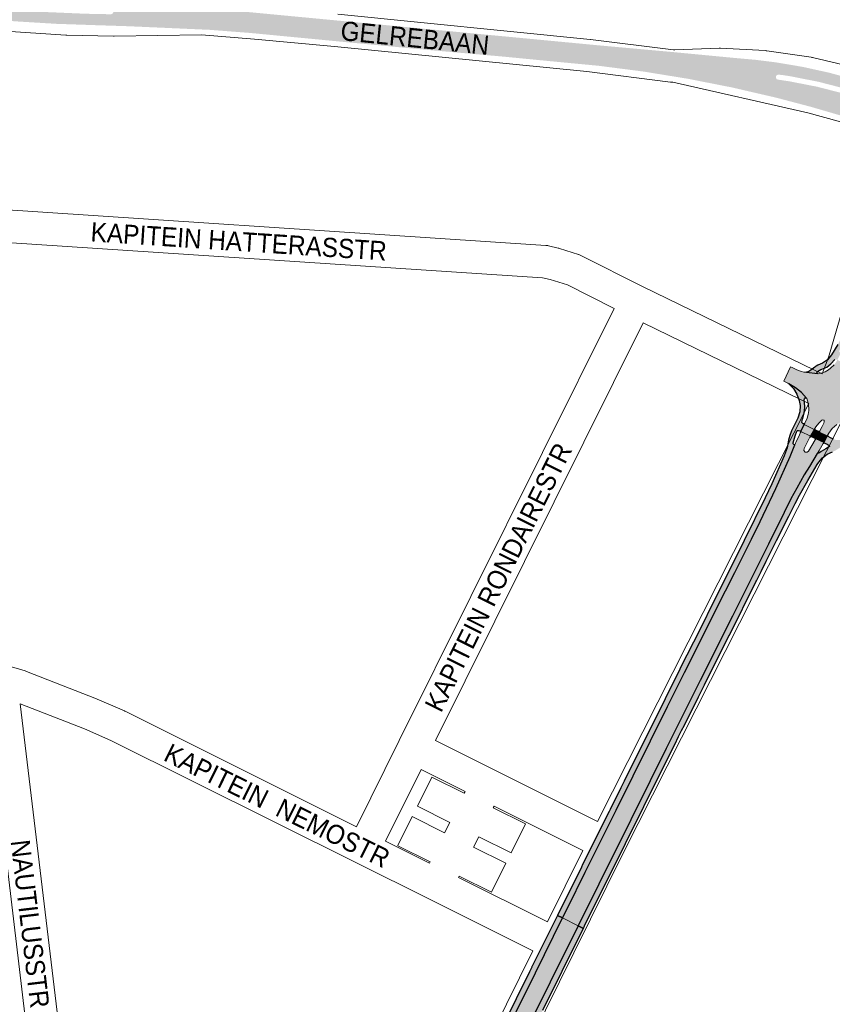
# Paper-space layout 'Layout1' of a CAD drawing. Header units: metres. Extents: x 123097 to 144122, y 392739 to 407589.
# Tile 358 of 510: x 135697 to 136023, y 397562 to 397957. Entities that reach past the tile are written whole.
import ezdxf
from ezdxf.enums import TextEntityAlignment as Align

# ---------------------------------------------------------------- set-up
doc = ezdxf.new("R2010")
doc.units = ezdxf.units.M
doc.header["$MEASUREMENT"] = 0
for name, color, linetype, lineweight in [('gs-anno-wegen algemeen tekst', 7, 'Continuous', 0), ('gs-knt-aanvullende hoofdweg', 7, 'Continuous', 0), ('gs-knt-wegen algemeen', 7, 'Continuous', 0), ('ir-ARC-asfalt-hoofdwegen-te inspecteren', 5, 'Continuous', 0), ('ir-ARC-fietspaden naastliggend- te inspecteren', 1, 'Continuous', 0)]:
    doc.layers.add(name, color=color, linetype=linetype, lineweight=lineweight)
doc.styles.add('Style-Arial', font='arial.ttf')

psp = doc.layouts.get("Layout1")

# ---------------------------------------------------------------- hatches: boundary and pattern name
at = {"layer": 'ir-ARC-asfalt-hoofdwegen-te inspecteren', "linetype": 'Continuous', "lineweight": 13}
h = psp.add_hatch(color=5, dxfattribs=at)
h.paths.add_polyline_path([(136054.614, 397890.637), (136055.792, 397893.794), (136056.242, 397897.133), (136055.942, 397900.49), (136054.907, 397903.696), (136053.188, 397906.594), (136050.87, 397909.04), (136048.069, 397910.913), (136047.865, 397911.002), (136046.472, 397911.661), (136046.02, 397911.842), (136040.886, 397913.9), (136027.362, 397918.221), (136013.731, 397922.189), (136000, 397925.799), (135982.38, 397929.879), (135964.635, 397933.371), (135946.783, 397936.273), (135928.845, 397938.58), (135910.84, 397940.291), (135890.605, 397942.263), (135858.332, 397945.128), (135803.109, 397950.403), (135788.792, 397951.778), (135772.646, 397953.015), (135740.277, 397954.45), (135727.536, 397954.861), (135711.142, 397955.423), (135694.769, 397956.419), (135678.428, 397957.848), (135671.016, 397958.649), (135666.679, 397959.074), (135667.017, 397963.575), (135689.119, 397961.467), (135706.1, 397960.184), (135723.115, 397959.46), (135733.131, 397959.259), (135733.846, 397959.54), (135734.164, 397960.24), (135733.905, 397960.963), (135733.215, 397961.302), (135667.365, 397967.46), (135667.749, 397971.475), (135672.061, 397971.055), (135678.564, 397970.486), (135718.869, 397966.691), (135733.988, 397965.297), (135734.183, 397965.278), (135818.495, 397957.268), (135919.955, 397947.628), (135928.938, 397946.774), (135959.199, 397944.034), (135983.999, 397941.667), (135992.015, 397940.958), (136000, 397939.957), (136010.766, 397938.135), (136021.429, 397935.784), (136031.963, 397932.908), (136042.342, 397929.515), (136052.106, 397925.481), (136052.207, 397925.764), (136052.996, 397925.439), (136053.631, 397925.178), (136056.742, 397924.072), (136060.019, 397923.663), (136063.306, 397923.97), (136066.45, 397924.98), (136069.302, 397926.645), (136071.727, 397928.886), (136073.612, 397931.597), (136076.19, 397936.26), (136080.723, 397944.045), (136086.09, 397952.47), (136091.939, 397960.567), (136098.25, 397968.31), (136100.75, 397970.69), (136103.87, 397973.18), (136106.16, 397975.14), (136108.36, 397977.24), (136110.49, 397979.9), (136106.076, 397973.319), (136101.491, 397966.96), (136096.672, 397960.564), (136091.799, 397954.065), (136087.356, 397947.344), (136083.225, 397940.472), (136079.436, 397933.924), (136070.283, 397918.079), (136066.219, 397910.865)])
h.paths.add_polyline_path([(136064.193, 397912.744), (136063.425, 397912.826), (136060.756, 397914.277), (136059.181, 397915.081), (136048.875, 397919.787), (136038.309, 397923.879), (136027.522, 397927.342), (136016.549, 397930.164), (136005.429, 397932.336), (136000.776, 397933.031), (136000.315, 397933.218), (136000, 397933.603), (136000, 397934.455), (136000.427, 397934.912), (136001.042, 397935.028), (136003.04, 397934.805), (136005.817, 397934.364), (136017.063, 397932.156), (136028.162, 397929.295), (136039.073, 397925.789), (136049.762, 397921.652), (136060.19, 397916.897), (136062.668, 397915.602), (136064.486, 397914.611), (136064.925, 397913.976), (136064.805, 397913.213)], flags=16)
for points in [[(136016.705, 397815.052), (136012.189, 397815.613), (136011.198, 397815.603), (136010.236, 397815.845), (136008.379, 397816.599), (136006.553, 397817.432), (136005.824, 397817.798), (136003.126, 397812.059), (136004.494, 397811.353), (136004.769, 397811.156), (136005.122, 397810.884), (136007.778, 397809.377), (136010.171, 397807.481), (136012.244, 397805.239), (136012.387, 397805.057), (136012.971, 397803.182), (136013.141, 397801.225), (136013.142, 397800.207), (136012.939, 397798.644), (136012.457, 397797.144), (136011.588, 397795.162), (136011.364, 397794.682), (136015.363, 397792.636), (136015.608, 397793.073), (136016.021, 397793.749), (136017.142, 397795.14), (136018.438, 397796.368), (136018.806, 397796.488), (136019.153, 397796.316), (136019.267, 397796.199), (136019.392, 397795.697), (136019.228, 397795.212), (136018.585, 397793.792), (136017.637, 397792.016), (136017.601, 397791.948), (136017.409, 397791.587), (136020.549, 397790.027), (136020.773, 397790.454), (136020.789, 397790.484), (136021.187, 397791.179), (136022.594, 397793.052), (136024.355, 397794.595), (136026.206, 397795.716), (136028.25, 397796.424), (136030.398, 397796.686), (136031.218, 397796.697), (136034.886, 397804.079), (136033.584, 397804.978), (136032.707, 397806.294), (136032.377, 397807.841), (136032.641, 397809.4), (136033.361, 397811.251), (136033.863, 397811.056), (136033.949, 397813.116), (136034.409, 397815.126), (136034.573, 397815.61), (136030.118, 397817.878), (136029.828, 397817.42), (136028.588, 397815.576), (136027, 397814.023), (136026.537, 397813.931), (136026.353, 397814.349), (136026.8, 397816.507), (136027.629, 397818.548), (136027.832, 397818.974), (136024.647, 397820.565), (136024.441, 397820.151), (136023.322, 397818.517), (136021.866, 397817.176), (136021.044, 397816.576), (136019.685, 397815.792), (136018.202, 397815.28), (136017.786, 397815.161), (136017.04, 397815.01)], [(136018.951, 397786.981), (136019.172, 397787.401), (136015.994, 397788.928), (136015.758, 397788.485), (136013.078, 397783.949), (136012.471, 397783.491), (136011.717, 397783.58), (136011.233, 397784.166), (136011.288, 397784.924), (136013.64, 397789.558), (136013.871, 397789.971), (136010.033, 397791.835), (136009.822, 397791.382), (136008.978, 397789.571), (136008.281, 397788.028), (136007.616, 397786.474), (136005.655, 397781.768), (135999.988, 397768.925), (135993.621, 397755.746), (135990.129, 397748.603), (135983.43, 397735.25), (135976.05, 397720.457), (135969.944, 397708.291), (135963.326, 397695.029), (135956.502, 397681.423), (135935.826, 397639.845), (135923.478, 397614.944), (135916.312, 397600.494), (135914.366, 397596.575), (135920.628, 397593.445), (135928.936, 397610.165), (135941.764, 397636.031), (135949.555, 397651.679), (135955.983, 397664.626), (135965.481, 397683.615), (135969.606, 397691.893), (135982.567, 397717.758), (135996.938, 397746.533), (136003.255, 397759.267), (136006.022, 397764.729), (136008.359, 397769.087), (136009.845, 397771.729), (136011.348, 397774.366), (136013.436, 397777.805), (136016.587, 397782.93), (136016.708, 397783.127), (136017.327, 397784.211)], [(135903.44, 397574.569), (135883.967, 397535.311), (135877.516, 397522.393), (135871.067, 397509.439), (135864.609, 397496.506), (135858.169, 397483.581), (135844.33, 397455.915), (135837.164, 397441.565), (135829.818, 397426.893), (135828.866, 397424.999), (135835.175, 397421.845), (135836.432, 397424.353), (135843.337, 397438.202), (135853.697, 397458.909), (135857.398, 397466.364), (135864.358, 397480.2), (135870.834, 397493.134), (135877.286, 397506.087), (135883.685, 397519.036), (135890.134, 397531.997), (135896.564, 397544.951), (135903.013, 397557.887), (135909.395, 397570.841), (135920.628, 397593.445), (135914.366, 397596.575)]]:
    psp.add_hatch(color=5, dxfattribs=at).paths.add_polyline_path(points, flags=0)
at = {"layer": 'ir-ARC-fietspaden naastliggend- te inspecteren', "linetype": 'Continuous', "lineweight": 30}
for points in [[(136024.647, 397820.565), (136026.022, 397823.323), (136026.236, 397823.752), (136025.835, 397823.491), (136025.406, 397823.703), (136025.37, 397824.18), (136026.062, 397825.598), (136026.335, 397825.861), (136026.714, 397825.845), (136026.957, 397825.581), (136026.95, 397825.223), (136029.108, 397829.72), (136031.227, 397835.109), (136034.03, 397842.965), (136037.362, 397852.545), (136040.384, 397860.09), (136042.805, 397865.647), (136045.425, 397871.171), (136048.315, 397876.65), (136051.197, 397881.83), (136053.293, 397885.448), (136052.023, 397886.192), (136047.18, 397877.869), (136043.721, 397871.235), (136040.558, 397864.455), (136038.159, 397858.963), (136035.986, 397853.377), (136032.243, 397842.747), (136030.577, 397838.591), (136028.528, 397834.016), (136026.411, 397829.735), (136024.829, 397826.775), (136022.279, 397822.571), (136020.735, 397820.638), (136018.682, 397819.258), (136016.841, 397818.439), (136016.167, 397818.086), (136015.863, 397817.878), (136015.588, 397817.644), (136014.005, 397816.367), (136013.146, 397815.873), (136012.189, 397815.613), (136016.705, 397815.052), (136016.443, 397815.459), (136016.662, 397815.89), (136018.048, 397816.652), (136018.423, 397816.811), (136020.354, 397817.657), (136022.03, 397818.936), (136023.64, 397820.688), (136024.054, 397820.835), (136024.419, 397820.59), (136024.441, 397820.151)], [(135999.988, 397768.925), (136005.655, 397781.768), (136007.616, 397786.474), (136007.154, 397786.603), (136006.873, 397786.843), (136006.837, 397787.21), (136007.745, 397790.108), (136008.419, 397791.973), (136008.689, 397792.259), (136009.082, 397792.275), (136009.582, 397792.054), (136009.824, 397791.762), (136009.822, 397791.382), (136010.033, 397791.835), (136011.364, 397794.682), (136011.588, 397795.162), (136011.307, 397794.906), (136010.926, 397794.906), (136010.414, 397795.486), (136010.444, 397796.259), (136010.536, 397796.46), (136010.739, 397796.976), (136011.361, 397799.171), (136011.576, 397801.442), (136011.376, 397803.714), (136011.312, 397804.508), (136011.396, 397804.963), (136011.707, 397805.305), (136012.244, 397805.239), (136010.171, 397807.481), (136007.778, 397809.377), (136005.122, 397810.884), (136006.968, 397809.004), (136008.384, 397806.782), (136009.309, 397804.314), (136009.667, 397802.263), (136009.524, 397799.68), (136008.74, 397797.214), (136006.199, 397792.018), (136005.498, 397790.185), (136005.047, 397788.276), (136004.496, 397785.318), (136003.282, 397782.003), (135998.347, 397770.816), (135995.699, 397765.218), (135987.232, 397748.08), (135983.45, 397740.492), (135975.15, 397723.944), (135969.403, 397712.272), (135961.735, 397697.061), (135961.102, 397695.804), (135956.122, 397685.78), (135955.483, 397684.52), (135939.069, 397651.515), (135937.758, 397648.867), (135933.414, 397640.108), (135933.007, 397639.328), (135922.416, 397618.003), (135921.902, 397616.935), (135912.307, 397597.605), (135914.366, 397596.575), (135916.312, 397600.494), (135923.478, 397614.944), (135935.826, 397639.845), (135956.502, 397681.423), (135963.326, 397695.029), (135969.944, 397708.291), (135976.05, 397720.457), (135983.43, 397735.25), (135990.129, 397748.603), (135993.621, 397755.746)], [(136031.171, 397790.648), (136033.159, 397794.922), (136033.594, 397795.843), (136033.854, 397796.091), (136034.213, 397796.098), (136033.794, 397796.246), (136031.218, 397796.697), (136030.398, 397796.686), (136030.821, 397796.463), (136030.865, 397795.987), (136030.453, 397795.085), (136028.268, 397791.094), (136027.367, 397789.737), (136026.53, 397788.941), (136025.518, 397788.382), (136024.3, 397788.378), (136023.122, 397788.685), (136021.844, 397789.31), (136020.975, 397789.816), (136020.748, 397790.095), (136020.773, 397790.454), (136020.549, 397790.027), (136019.172, 397787.401), (136018.951, 397786.981), (136019.254, 397787.224), (136019.639, 397787.177), (136020.531, 397786.715), (136021.401, 397786.164), (136021.524, 397785.784), (136019.959, 397784.828), (136018.155, 397783.768), (136017.244, 397783.13), (136016.587, 397782.93), (136013.436, 397777.805), (136011.348, 397774.366), (136009.845, 397771.729), (136008.359, 397769.087), (136006.022, 397764.729), (136003.255, 397759.267), (135996.938, 397746.533), (135982.567, 397717.758), (135969.606, 397691.893), (135965.481, 397683.615), (135955.983, 397664.626), (135949.555, 397651.679), (135941.764, 397636.031), (135928.936, 397610.165), (135920.628, 397593.445), (135922.693, 397592.413), (135923.21, 397593.468), (135934.368, 397615.986), (135935.692, 397618.593), (135939.591, 397626.432), (135939.766, 397626.819), (135945.584, 397638.523), (135948.336, 397644.071), (135952.024, 397651.438), (135953.524, 397654.508), (135959.369, 397666.256), (135960.94, 397669.372), (135962.137, 397671.776), (135963.225, 397673.95), (135963.245, 397673.99), (135968.877, 397685.284), (135968.882, 397685.294), (135971.305, 397690.106), (135981.277, 397710.035), (135981.28, 397710.042), (135991.937, 397731.481), (135992.133, 397731.876), (135994.025, 397735.682), (135996.026, 397739.708), (135996.045, 397739.746), (136000.235, 397748.13), (136005.101, 397757.848), (136007.666, 397762.932), (136009.47, 397766.273), (136012.79, 397772.192), (136016.571, 397778.55), (136017.134, 397779.44), (136018.698, 397781.232), (136020.594, 397782.669), (136022.743, 397783.691), (136023.667, 397784.106), (136026.172, 397785.619), (136028.43, 397787.482), (136030.392, 397789.653)], [(135853.41, 397479.216), (135847.807, 397467.964), (135847.07, 397466.366), (135843.907, 397460.125), (135841.073, 397454.463), (135835.9, 397444.184), (135833.067, 397438.427), (135829.921, 397432.156), (135826.881, 397426.059), (135826.854, 397426.005), (135828.866, 397424.999), (135829.818, 397426.893), (135837.164, 397441.565), (135844.33, 397455.915), (135858.169, 397483.581), (135864.609, 397496.506), (135871.067, 397509.439), (135877.516, 397522.393), (135883.967, 397535.311), (135903.44, 397574.569), (135914.366, 397596.575), (135912.307, 397597.605), (135902.176, 397577.246), (135902.089, 397577.042), (135901.981, 397576.84), (135901.34, 397575.482), (135901.116, 397575.008), (135890.331, 397553.259), (135886.256, 397545.117), (135873.055, 397518.517)], [(135837.233, 397420.817), (135840.26, 397426.829), (135843.348, 397433.052), (135849.085, 397444.523), (135853.069, 397452.483), (135855.377, 397457.119), (135863.25, 397472.924), (135867.297, 397480.972), (135871.292, 397488.953), (135874.945, 397496.335), (135878.096, 397502.722), (135880.239, 397507.036), (135883.415, 397513.381), (135885.846, 397518.212), (135890.212, 397526.927), (135896.481, 397539.528), (135900.665, 397548.038), (135901.035, 397548.75), (135906.413, 397559.622), (135914.201, 397575.261), (135919.727, 397586.358), (135922.693, 397592.413), (135920.628, 397593.445), (135909.395, 397570.841), (135903.013, 397557.887), (135896.564, 397544.951), (135890.134, 397531.997), (135883.685, 397519.036), (135877.286, 397506.087), (135870.834, 397493.134), (135864.358, 397480.2), (135857.398, 397466.364), (135853.697, 397458.909), (135843.337, 397438.202), (135836.432, 397424.353), (135835.175, 397421.845)]]:
    psp.add_hatch(color=1, dxfattribs=at).paths.add_polyline_path(points, flags=0)
at = {"layer": 'ir-ARC-fietspaden naastliggend- te inspecteren', "linetype": 'Continuous', "lineweight": 30, "extrusion": (0, 0, -1)}
psp.add_hatch(color=1, dxfattribs=at).paths.add_polyline_path([(-136016.999, 397791.791), (-136015.8, 397792.412), (-136015.569, 397792.703), (-136015.608, 397793.073), (-136013.64, 397789.558), (-136013.923, 397789.789), (-136014.288, 397789.768), (-136015.541, 397789.145), (-136015.788, 397788.86), (-136015.758, 397788.485), (-136017.601, 397791.948), (-136017.331, 397791.752)], flags=0)

# ---------------------------------------------------------------- linework, layer by layer
at = {"layer": 'gs-knt-aanvullende hoofdweg', "color": 7, "linetype": 'Continuous', "flags": 128}
for points in [[(136018.493, 397814.94), (136020.577, 397820.158), (136021.278, 397822.511), (136028.347, 397846.234), (136028.416, 397846.453), (136028.491, 397846.669), (136034.116, 397862.044), (136034.24, 397862.361), (136034.378, 397862.671), (136040.753, 397876.171), (136040.879, 397876.425), (136041.014, 397876.674), (136050.285, 397892.991), (136055.835, 397904.167)], [(135928.358, 397635.328), (136013.152, 397803.059)], [(136026.174, 397795.528), (135938.851, 397622.793), (135918.815, 397582.571), (135833.236, 397409.395), (135833.105, 397409.142), (135825.678, 397395.449)], [(135908.267, 397595.082), (135922.518, 397623.691)], [(135822.677, 397421.931), (135902.481, 397583.419)]]:
    psp.add_lwpolyline(points, dxfattribs=at)
at = {"layer": 'gs-knt-wegen algemeen', "color": 7, "linetype": 'Continuous', "flags": 128}
for points in [[(135824.15, 397959.326), (135925.469, 397949.17), (135925.625, 397949.152), (135958.915, 397945.003), (135959.419, 397944.993), (135977.182, 397945.642), (135977.478, 397945.646), (135977.773, 397945.636), (135995.711, 397944.662), (135996.005, 397944.64), (135996.298, 397944.604), (136014.074, 397942.01), (136014.365, 397941.961), (136014.654, 397941.898), (136032.122, 397937.703), (136032.384, 397937.634), (136032.643, 397937.555), (136032.898, 397937.464), (136048.766, 397931.482), (136048.997, 397931.39), (136055.47, 397928.662), (136055.572, 397928.618), (136066.106, 397923.963)], [(136055.835, 397904.167), (136048.071, 397907.871), (136036.613, 397912.496), (136024.892, 397916.41), (136012.792, 397919.638), (135958.666, 397931.986), (135958.302, 397931.994), (135958.079, 397932.002), (135957.857, 397932.018), (135957.636, 397932.042), (135924.093, 397936.222), (135822.879, 397946.368), (135790.792, 397949.309), (135769.409, 397951.069), (135734.433, 397950.482), (135734.185, 397950.483), (135715.381, 397950.886), (135715.101, 397950.898), (135688.817, 397952.597)], [(135633.502, 397885.222), (135643.386, 397884.575), (135643.629, 397884.555), (135661.291, 397882.732), (135907.647, 397866.497), (135907.914, 397866.474), (135908.18, 397866.44), (135908.444, 397866.395), (135908.706, 397866.339), (135912.601, 397865.425), (135912.838, 397865.364), (135913.072, 397865.295), (135920.699, 397862.888), (135920.948, 397862.804), (135921.194, 397862.71), (135921.435, 397862.606), (135921.672, 397862.492), (135946.644, 397849.893), (136015.498, 397816.396), (136018.493, 397814.94)], [(135935.043, 397841.163), (135916.278, 397850.63), (135909.387, 397852.805), (135906.255, 397853.54), (135666.799, 397869.321)], [(135831.656, 397633.221), (135848.827, 397667.776), (135935.043, 397841.163)], [(135946.709, 397835.383), (135863.378, 397667.797)], [(136013.152, 397803.059), (136009.803, 397804.689), (135946.709, 397835.383)], [(135679.158, 397700.327), (135685.736, 397699.274), (135685.96, 397699.234), (135686.183, 397699.186), (135690.539, 397698.172), (135690.936, 397698.067), (135698.735, 397695.724), (135698.989, 397695.642), (135699.24, 397695.549), (135727.402, 397684.498), (135727.627, 397684.405), (135738.517, 397679.654), (135738.668, 397679.585), (135738.818, 397679.513), (135831.656, 397633.221)], [(135700.732, 397539.824), (135683.145, 397686.503)], [(135696.733, 397682.546), (135713.581, 397542.031), (135716.161, 397534.292), (135729.066, 397506.557), (135745.501, 397472.297), (135751.644, 397460.782), (135755.51, 397456.986), (135758.918, 397454.289), (135763.04, 397451.904), (135822.677, 397421.931)], [(135902.481, 397583.419), (135861.006, 397604.063), (135831.684, 397618.658), (135831.68, 397618.66), (135733.157, 397667.787), (135722.532, 397672.422), (135696.733, 397682.546)], [(135863.378, 397667.797), (135886.865, 397656.061), (135928.358, 397635.328)], [(135857.583, 397656.138), (135843.31, 397627.415)]]:
    psp.add_lwpolyline(points, dxfattribs=at)
for points in [[(135843.31, 397627.415), (135860.976, 397618.622), (135861.23, 397619.134), (135848.264, 397625.588, -0.3683736), (135848.26, 397625.6), (135854.054, 397637.239, -0.3683718), (135854.066, 397637.243), (135867.024, 397630.794), (135869.094, 397634.96), (135856.159, 397641.399, -0.3683745), (135856.155, 397641.411), (135861.949, 397653.05, -0.368373), (135861.961, 397653.054), (135874.888, 397646.62), (135875.235, 397647.318), (135857.583, 397656.138)], [(135922.518, 397623.691), (135886.882, 397641.498), (135886.544, 397640.818), (135899.506, 397634.366, -0.3683736), (135899.51, 397634.354), (135893.716, 397622.715, -0.3683717), (135893.704, 397622.711), (135880.75, 397629.158), (135878.68, 397624.992), (135891.637, 397618.542, -0.3683742), (135891.641, 397618.53), (135885.847, 397606.891, -0.3683735), (135885.835, 397606.887), (135872.886, 397613.332), (135872.632, 397612.82), (135908.267, 397595.082)]]:
    psp.add_lwpolyline(points, format="xyb", dxfattribs=at)
at = {"layer": 'ir-ARC-asfalt-hoofdwegen-te inspecteren', "color": 5, "linetype": 'Continuous', "lineweight": 13}
for points in [[(136023.322, 397818.517), (136021.866, 397817.176), (136021.044, 397816.576), (136019.685, 397815.792), (136018.202, 397815.28), (136017.786, 397815.161), (136017.04, 397815.01), (136016.705, 397815.052), (136012.189, 397815.613), (136011.198, 397815.603), (136010.236, 397815.845), (136008.379, 397816.599), (136006.553, 397817.432), (136005.824, 397817.798), (136003.126, 397812.059), (136004.494, 397811.353), (136004.769, 397811.156), (136005.122, 397810.884), (136007.778, 397809.377), (136010.171, 397807.481), (136012.244, 397805.239), (136012.387, 397805.057), (136012.971, 397803.182), (136013.141, 397801.225), (136013.142, 397800.207), (136012.939, 397798.644), (136012.457, 397797.144), (136011.588, 397795.162), (136011.364, 397794.682), (136015.363, 397792.636), (136015.608, 397793.073), (136016.021, 397793.749), (136017.142, 397795.14), (136018.438, 397796.368), (136018.806, 397796.488), (136019.153, 397796.316), (136019.267, 397796.199), (136019.392, 397795.697), (136019.228, 397795.212), (136018.585, 397793.792), (136017.637, 397792.016), (136017.601, 397791.948), (136017.409, 397791.587), (136020.549, 397790.027), (136020.773, 397790.454), (136020.789, 397790.484), (136021.187, 397791.179), (136022.594, 397793.052), (136024.355, 397794.595)], [(135903.013, 397557.887), (135909.395, 397570.841), (135920.628, 397593.445), (135914.366, 397596.575), (135903.44, 397574.569), (135883.967, 397535.311)]]:
    psp.add_lwpolyline(points, dxfattribs=at)
psp.add_lwpolyline([(136018.951, 397786.981), (136019.172, 397787.401), (136015.994, 397788.928), (136015.758, 397788.485), (136013.078, 397783.949), (136012.471, 397783.491), (136011.717, 397783.58), (136011.233, 397784.166), (136011.288, 397784.924), (136013.64, 397789.558), (136013.871, 397789.971), (136010.033, 397791.835), (136009.822, 397791.382), (136008.978, 397789.571), (136008.281, 397788.028), (136007.616, 397786.474), (136005.655, 397781.768), (135999.988, 397768.925), (135993.621, 397755.746), (135990.129, 397748.603), (135983.43, 397735.25), (135976.05, 397720.457), (135969.944, 397708.291), (135963.326, 397695.029), (135956.502, 397681.423), (135935.826, 397639.845), (135923.478, 397614.944), (135916.312, 397600.494), (135914.366, 397596.575), (135920.628, 397593.445), (135928.936, 397610.165), (135941.764, 397636.031), (135949.555, 397651.679), (135955.983, 397664.626), (135965.481, 397683.615), (135969.606, 397691.893), (135982.567, 397717.758), (135996.938, 397746.533), (136003.255, 397759.267), (136006.022, 397764.729), (136008.359, 397769.087), (136009.845, 397771.729), (136011.348, 397774.366), (136013.436, 397777.805), (136016.587, 397782.93), (136016.708, 397783.127), (136017.327, 397784.211)], close=True, dxfattribs=at)
at = {"layer": 'ir-ARC-asfalt-hoofdwegen-te inspecteren', "color": 5, "linetype": 'Continuous', "lineweight": 13, "flags": 128}
for points in [[(136013.871, 397789.971), (136015.363, 397792.636), (136011.364, 397794.682), (136010.033, 397791.835)], [(136020.549, 397790.027), (136017.409, 397791.587), (136015.994, 397788.928), (136019.172, 397787.401)]]:
    psp.add_lwpolyline(points, close=True, dxfattribs=at)
at = {"layer": 'ir-ARC-asfalt-hoofdwegen-te inspecteren', "color": 5, "linetype": 'Continuous', "lineweight": 13}
for points in [[(136013.871, 397789.971), (136015.363, 397792.636), (136010.033, 397791.835), (136011.364, 397794.682)], [(136020.549, 397790.027), (136017.409, 397791.587), (136019.172, 397787.401), (136015.994, 397788.928)]]:
    psp.add_solid(points, dxfattribs=at)
at = {"layer": 'ir-ARC-fietspaden naastliggend- te inspecteren', "color": 1, "linetype": 'Continuous', "lineweight": 30}
for points in [[(136024.829, 397826.775), (136022.279, 397822.571), (136020.735, 397820.638), (136018.682, 397819.258), (136016.841, 397818.439), (136016.167, 397818.086), (136015.863, 397817.878), (136015.588, 397817.644), (136014.005, 397816.367), (136013.146, 397815.873), (136012.189, 397815.613), (136016.705, 397815.052), (136016.443, 397815.459), (136016.662, 397815.89), (136018.048, 397816.652), (136018.423, 397816.811), (136020.354, 397817.657), (136022.03, 397818.936), (136023.64, 397820.688)], [(136023.122, 397788.685), (136021.844, 397789.31), (136020.975, 397789.816), (136020.748, 397790.095), (136020.773, 397790.454), (136020.549, 397790.027), (136019.172, 397787.401), (136018.951, 397786.981), (136019.254, 397787.224), (136019.639, 397787.177), (136020.531, 397786.715), (136021.401, 397786.164), (136021.524, 397785.784), (136019.959, 397784.828), (136018.155, 397783.768), (136017.244, 397783.13), (136016.587, 397782.93), (136013.436, 397777.805), (136011.348, 397774.366), (136009.845, 397771.729), (136008.359, 397769.087), (136006.022, 397764.729), (136003.255, 397759.267), (135996.938, 397746.533), (135982.567, 397717.758), (135969.606, 397691.893), (135965.481, 397683.615), (135955.983, 397664.626), (135949.555, 397651.679), (135941.764, 397636.031), (135928.936, 397610.165), (135920.628, 397593.445), (135922.693, 397592.413), (135923.21, 397593.468), (135934.368, 397615.986), (135935.692, 397618.593), (135939.591, 397626.432), (135939.766, 397626.819), (135945.584, 397638.523), (135948.336, 397644.071), (135952.024, 397651.438), (135953.524, 397654.508), (135959.369, 397666.256), (135960.94, 397669.372), (135962.137, 397671.776), (135963.225, 397673.95), (135963.245, 397673.99), (135968.877, 397685.284), (135968.882, 397685.294), (135971.305, 397690.106), (135981.277, 397710.035), (135981.28, 397710.042), (135991.937, 397731.481), (135992.133, 397731.876), (135994.025, 397735.682), (135996.026, 397739.708), (135996.045, 397739.746), (136000.235, 397748.13), (136005.101, 397757.848), (136007.666, 397762.932), (136009.47, 397766.273), (136012.79, 397772.192), (136016.571, 397778.55), (136017.134, 397779.44), (136018.698, 397781.232), (136020.594, 397782.669), (136022.743, 397783.691)], [(135883.967, 397535.311), (135903.44, 397574.569), (135914.366, 397596.575), (135912.307, 397597.605), (135902.176, 397577.246), (135902.089, 397577.042), (135901.981, 397576.84), (135901.34, 397575.482), (135901.116, 397575.008), (135890.331, 397553.259)], [(135906.413, 397559.622), (135914.201, 397575.261), (135919.727, 397586.358), (135922.693, 397592.413), (135920.628, 397593.445), (135909.395, 397570.841), (135903.013, 397557.887)]]:
    psp.add_lwpolyline(points, dxfattribs=at)
for points in [[(135999.988, 397768.925), (136005.655, 397781.768), (136007.616, 397786.474), (136007.154, 397786.603), (136006.873, 397786.843), (136006.837, 397787.21), (136007.745, 397790.108), (136008.419, 397791.973), (136008.689, 397792.259), (136009.082, 397792.275), (136009.582, 397792.054), (136009.824, 397791.762), (136009.822, 397791.382), (136010.033, 397791.835), (136011.364, 397794.682), (136011.588, 397795.162), (136011.307, 397794.906), (136010.926, 397794.906), (136010.414, 397795.486), (136010.444, 397796.259), (136010.536, 397796.46), (136010.739, 397796.976), (136011.361, 397799.171), (136011.576, 397801.442), (136011.376, 397803.714), (136011.312, 397804.508), (136011.396, 397804.963), (136011.707, 397805.305), (136012.244, 397805.239), (136010.171, 397807.481), (136007.778, 397809.377), (136005.122, 397810.884), (136006.968, 397809.004), (136008.384, 397806.782), (136009.309, 397804.314), (136009.667, 397802.263), (136009.524, 397799.68), (136008.74, 397797.214), (136006.199, 397792.018), (136005.498, 397790.185), (136005.047, 397788.276), (136004.496, 397785.318), (136003.282, 397782.003), (135998.347, 397770.816), (135995.699, 397765.218), (135987.232, 397748.08), (135983.45, 397740.492), (135975.15, 397723.944), (135969.403, 397712.272), (135961.735, 397697.061), (135961.102, 397695.804), (135956.122, 397685.78), (135955.483, 397684.52), (135939.069, 397651.515), (135937.758, 397648.867), (135933.414, 397640.108), (135933.007, 397639.328), (135922.416, 397618.003), (135921.902, 397616.935), (135912.307, 397597.605), (135914.366, 397596.575), (135916.312, 397600.494), (135923.478, 397614.944), (135935.826, 397639.845), (135956.502, 397681.423), (135963.326, 397695.029), (135969.944, 397708.291), (135976.05, 397720.457), (135983.43, 397735.25), (135990.129, 397748.603), (135993.621, 397755.746)], [(136016.999, 397791.791), (136015.8, 397792.412), (136015.569, 397792.703), (136015.608, 397793.073), (136013.64, 397789.558), (136013.923, 397789.789), (136014.288, 397789.768), (136015.541, 397789.145), (136015.788, 397788.86), (136015.758, 397788.485), (136017.601, 397791.948), (136017.331, 397791.752)]]:
    psp.add_lwpolyline(points, close=True, dxfattribs=at)

# ---------------------------------------------------------------- texts
at = {"layer": 'gs-anno-wegen algemeen tekst', "color": 7, "style": 'Style-Arial', "width": 0.909091}
for s, rotation, p in [('GELREBAAN', 354.21506, (135855.116, 397949.755)), ('KAPITEIN HATTERASSTR', 356.25628, (135784.423, 397868.094)), ('KAPITEIN RONDAIRESTR', 63.51371, (135888.589, 397733.323)), ('KAPITEIN  NEMOSTR', 333.81513, (135799.835, 397641.651)), ('NAUTILUSSTR', 276.79839, (135700.701, 397594.209))]:
    psp.add_text(s, height=7.7, rotation=rotation, dxfattribs=at).set_placement(p, align=Align.MIDDLE_CENTER)

doc.saveas('drawing.dxf')
